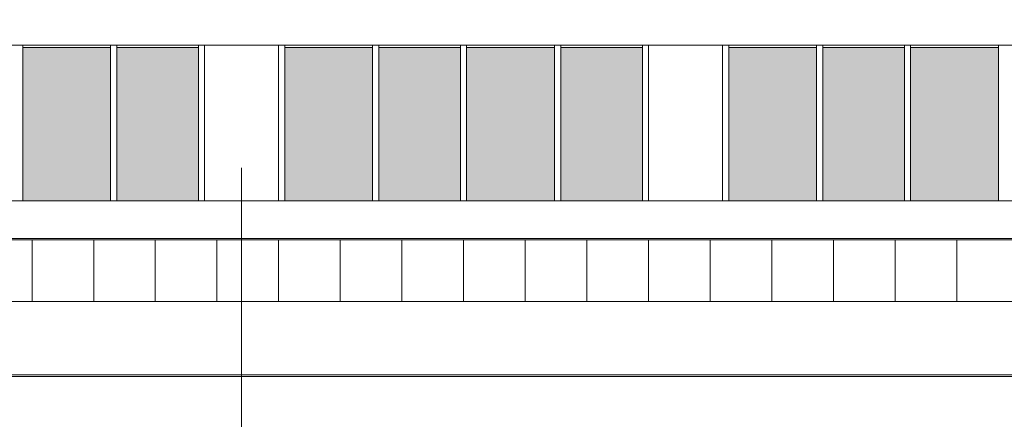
# Model space of a CAD drawing. Header units: millimetres. Extents: x -526411 to -400573, y 47353 to 130199.
# Tile 378 of 543: x -467610 to -459625, y 99690 to 102929. Entities that reach past the tile are written whole.
import ezdxf

# ---------------------------------------------------------------- set-up
doc = ezdxf.new("R2010")
doc.units = ezdxf.units.MM
for name, color, linetype, lineweight in [('01_ALGEMEEN', 7, 'Continuous', 18), ('18_BESTAANDE_CONSTRUCTIE', 7, 'Continuous', 18), ('HATCH_REACTORS', 7, 'Continuous', 18), ('m-pg-03_AI_dwg', 8, 'Continuous', 18)]:
    doc.layers.add(name, color=color, linetype=linetype, lineweight=lineweight)

# ---------------------------------------------------------------- blocks, each defined once
blk = doc.blocks.new('m-pg-03_AI_dwg_block 2132-641099-3e Verdieping - Percelen telling LI')
at = {"layer": '01_ALGEMEEN', "color": 133, "flags": 128}
blk.add_lwpolyline([(98.7, 1350.38), (1317.45, 1350.38), (1317.45, 776.56), (-133.09, 776.56)], dxfattribs=at)
blk = doc.blocks.new('m-pg-03_AI_dwg_block 2005-641148-3e Verdieping - Percelen telling LI')
blk.add_blockref('m-pg-03_AI_dwg_block 2132-641099-3e Verdieping - Percelen telling LI', (0, 0))
blk = doc.blocks.new('m-pg-03_AI_dwg_block 2-641149-3e Verdieping - Percelen telling LI')
blk.add_blockref('m-pg-03_AI_dwg_block 2005-641148-3e Verdieping - Percelen telling LI', (0, 0))
blk = doc.blocks.new('m-pg-03_AI_dwg_block 2548-641517-3e Verdieping - Percelen telling LI')
at = {"layer": '01_ALGEMEEN', "color": 133}
blk.add_open_spline([(1342.67, 683.03), (1342.67, 683.03), (-114.81, 682.91), (-114.81, 682.91)], degree=3, dxfattribs=at)
blk = doc.blocks.new('m-pg-03_AI_dwg_block 2552-641521-3e Verdieping - Percelen telling LI')
at = {"layer": '01_ALGEMEEN', "color": 213, "lineweight": 13}
blk.add_line((-149.82, 656.17), (1518.09, 656.17), dxfattribs=at)
blk = doc.blocks.new('m-pg-03_AI_dwg_block 2559-641528-3e Verdieping - Percelen telling LI')
at = {"layer": '01_ALGEMEEN', "color": 133, "flags": 128}
blk.add_lwpolyline([(-235.76, -339.14), (-202.95, -257.9), (1518.31, -953.01), (1518.31, 1015.4), (1317.45, 1015.4), (1317.45, 706), (-130.31, 706), (-507.88, -229.19)], dxfattribs=at)
blk = doc.blocks.new('m-pg-03_AI_dwg_block 2673-641642-3e Verdieping - Percelen telling LI')
at = {"layer": '01_ALGEMEEN'}
blk.add_hatch(color=10, dxfattribs=at).paths.add_polyline_path([(147.09, 719.73), (147.09, 775.62), (117.26, 775.62), (117.26, 719.73)], flags=0)
at = {"layer": '01_ALGEMEEN', "color": 133, "flags": 128}
blk.add_lwpolyline([(147.09, 719.73), (117.26, 719.73), (117.26, 775.62), (147.09, 775.62)], close=True, dxfattribs=at)
blk = doc.blocks.new('m-pg-03_AI_dwg_block 2674-641643-3e Verdieping - Percelen telling LI')
at = {"layer": '01_ALGEMEEN'}
blk.add_hatch(color=10, dxfattribs=at).paths.add_polyline_path([(-15.02, 719.73), (-15.02, 775.62), (-44.85, 775.62), (-44.85, 719.73)], flags=0)
at = {"layer": '01_ALGEMEEN', "color": 133, "flags": 128}
blk.add_lwpolyline([(-15.02, 719.73), (-44.85, 719.73), (-44.85, 775.62), (-15.02, 775.62)], close=True, dxfattribs=at)
blk = doc.blocks.new('m-pg-03_AI_dwg_block 2680-641649-3e Verdieping - Percelen telling LI')
at = {"layer": '01_ALGEMEEN'}
blk.add_hatch(color=10, dxfattribs=at).paths.add_polyline_path([(277.12, 719.73), (277.12, 775.62), (245.04, 775.62), (245.04, 719.73)], flags=0)
at = {"layer": '01_ALGEMEEN', "color": 133, "flags": 128}
blk.add_lwpolyline([(277.12, 719.73), (245.04, 719.73), (245.04, 775.62), (277.12, 775.62)], close=True, dxfattribs=at)
blk = doc.blocks.new('m-pg-03_AI_dwg_block 2681-641650-3e Verdieping - Percelen telling LI')
at = {"layer": '01_ALGEMEEN'}
blk.add_hatch(color=10, dxfattribs=at).paths.add_polyline_path([(115.01, 719.73), (115.01, 775.62), (82.92, 775.62), (82.92, 719.73)], flags=0)
at = {"layer": '01_ALGEMEEN', "color": 133, "flags": 128}
blk.add_lwpolyline([(115.01, 719.73), (82.92, 719.73), (82.92, 775.62), (115.01, 775.62)], close=True, dxfattribs=at)
blk = doc.blocks.new('m-pg-03_AI_dwg_block 2682-641651-3e Verdieping - Percelen telling LI')
at = {"layer": '01_ALGEMEEN'}
blk.add_hatch(color=10, dxfattribs=at).paths.add_polyline_path([(-47.1, 719.73), (-47.1, 775.62), (-79.19, 775.62), (-79.19, 719.73)], flags=0)
at = {"layer": '01_ALGEMEEN', "color": 133, "flags": 128}
blk.add_lwpolyline([(-47.1, 719.73), (-79.19, 719.73), (-79.19, 775.62), (-47.1, 775.62)], close=True, dxfattribs=at)
blk = doc.blocks.new('m-pg-03_AI_dwg_block 2688-641657-3e Verdieping - Percelen telling LI')
at = {"layer": '01_ALGEMEEN'}
blk.add_hatch(color=10, dxfattribs=at).paths.add_polyline_path([(242.78, 719.73), (242.78, 775.62), (212.95, 775.62), (212.95, 719.73)], flags=0)
at = {"layer": '01_ALGEMEEN', "color": 133, "flags": 128}
blk.add_lwpolyline([(242.78, 719.73), (212.95, 719.73), (212.95, 775.62), (242.78, 775.62)], close=True, dxfattribs=at)
blk = doc.blocks.new('m-pg-03_AI_dwg_block 2689-641658-3e Verdieping - Percelen telling LI')
at = {"layer": '01_ALGEMEEN'}
blk.add_hatch(color=10, dxfattribs=at).paths.add_polyline_path([(80.67, 719.73), (80.67, 775.62), (50.84, 775.62), (50.84, 719.73)], flags=0)
at = {"layer": '01_ALGEMEEN', "color": 133, "flags": 128}
blk.add_lwpolyline([(80.67, 719.73), (50.84, 719.73), (50.84, 775.62), (80.67, 775.62)], close=True, dxfattribs=at)
blk = doc.blocks.new('m-pg-03_AI_dwg_block 2696-641665-3e Verdieping - Percelen telling LI')
at = {"layer": '01_ALGEMEEN'}
blk.add_hatch(color=10, dxfattribs=at).paths.add_polyline_path([(178.62, 719.73), (210.7, 719.73), (210.7, 775.62), (178.62, 775.62)], flags=0)
at = {"layer": '01_ALGEMEEN', "color": 133, "flags": 128}
blk.add_lwpolyline([(210.7, 719.73), (178.62, 719.73), (178.62, 775.62), (210.7, 775.62)], close=True, dxfattribs=at)
blk = doc.blocks.new('m-pg-03_AI_dwg_block 2697-641666-3e Verdieping - Percelen telling LI')
at = {"layer": '01_ALGEMEEN'}
blk.add_hatch(color=10, dxfattribs=at).paths.add_polyline_path([(48.59, 719.73), (48.59, 775.62), (16.5, 775.62), (16.5, 719.73)], flags=0)
at = {"layer": '01_ALGEMEEN', "color": 133, "flags": 128}
blk.add_lwpolyline([(48.59, 719.73), (16.5, 719.73), (16.5, 775.62), (48.59, 775.62)], close=True, dxfattribs=at)
blk = doc.blocks.new('m-pg-03_AI_dwg_block 2698-641667-3e Verdieping - Percelen telling LI')
at = {"layer": '01_ALGEMEEN', "color": 133, "flags": 128}
blk.add_lwpolyline([(-229.7, -341.59), (-199.34, -266.4), (1524.84, -962.69), (1524.84, 1015.4), (1317.45, 1015.4), (1317.45, 719.73), (-139.58, 719.73), (-520.61, -224.05)], dxfattribs=at)
blk = doc.blocks.new('m-pg-03_AI_dwg_block 2700-641668-3e Verdieping - Percelen telling LI')
at = {"layer": '01_ALGEMEEN', "color": 133}
blk.add_line((14.25, 776.66), (14.25, 719.61), dxfattribs=at)
blk = doc.blocks.new('m-pg-03_AI_dwg_block 2701-641669-3e Verdieping - Percelen telling LI')
at = {"layer": '01_ALGEMEEN', "color": 133}
blk.add_line((16.5, 776.66), (16.5, 719.61), dxfattribs=at)
blk = doc.blocks.new('m-pg-03_AI_dwg_block 2702-641670-3e Verdieping - Percelen telling LI')
at = {"layer": '01_ALGEMEEN', "color": 133}
blk.add_line((-12.77, 776.66), (-12.77, 719.61), dxfattribs=at)
blk = doc.blocks.new('m-pg-03_AI_dwg_block 2703-641671-3e Verdieping - Percelen telling LI')
at = {"layer": '01_ALGEMEEN', "color": 133}
blk.add_line((-15.02, 776.66), (-15.02, 719.61), dxfattribs=at)
blk = doc.blocks.new('m-pg-03_AI_dwg_block 2699-641672-3e Verdieping - Percelen telling LI')
for name in ['m-pg-03_AI_dwg_block 2703-641671-3e Verdieping - Percelen telling LI', 'm-pg-03_AI_dwg_block 2702-641670-3e Verdieping - Percelen telling LI', 'm-pg-03_AI_dwg_block 2700-641668-3e Verdieping - Percelen telling LI', 'm-pg-03_AI_dwg_block 2701-641669-3e Verdieping - Percelen telling LI']:
    blk.add_blockref(name, (0, 0))
blk = doc.blocks.new('m-pg-03_AI_dwg_block 2705-641673-3e Verdieping - Percelen telling LI')
at = {"layer": '01_ALGEMEEN', "color": 133}
blk.add_line((176.36, 776.66), (176.36, 719.61), dxfattribs=at)
blk = doc.blocks.new('m-pg-03_AI_dwg_block 2706-641674-3e Verdieping - Percelen telling LI')
at = {"layer": '01_ALGEMEEN', "color": 133}
blk.add_line((178.62, 776.66), (178.62, 719.61), dxfattribs=at)
blk = doc.blocks.new('m-pg-03_AI_dwg_block 2707-641675-3e Verdieping - Percelen telling LI')
at = {"layer": '01_ALGEMEEN', "color": 133}
blk.add_line((149.35, 776.66), (149.35, 719.61), dxfattribs=at)
blk = doc.blocks.new('m-pg-03_AI_dwg_block 2708-641676-3e Verdieping - Percelen telling LI')
at = {"layer": '01_ALGEMEEN', "color": 133}
blk.add_line((147.09, 776.66), (147.09, 719.61), dxfattribs=at)
blk = doc.blocks.new('m-pg-03_AI_dwg_block 2704-641677-3e Verdieping - Percelen telling LI')
for name in ['m-pg-03_AI_dwg_block 2708-641676-3e Verdieping - Percelen telling LI', 'm-pg-03_AI_dwg_block 2707-641675-3e Verdieping - Percelen telling LI', 'm-pg-03_AI_dwg_block 2705-641673-3e Verdieping - Percelen telling LI', 'm-pg-03_AI_dwg_block 2706-641674-3e Verdieping - Percelen telling LI']:
    blk.add_blockref(name, (0, 0))
blk = doc.blocks.new('m-pg-03_AI_dwg_block 2780-641749-3e Verdieping - Percelen telling LI')
at = {"layer": '01_ALGEMEEN', "color": 133}
blk.add_line((242.78, 719.73), (242.78, 776.58), dxfattribs=at)
blk = doc.blocks.new('m-pg-03_AI_dwg_block 2781-641750-3e Verdieping - Percelen telling LI')
at = {"layer": '01_ALGEMEEN', "color": 133}
blk.add_line((245.04, 719.73), (245.04, 776.58), dxfattribs=at)
blk = doc.blocks.new('m-pg-03_AI_dwg_block 2782-641751-3e Verdieping - Percelen telling LI')
at = {"layer": '01_ALGEMEEN', "color": 133}
blk.add_line((210.7, 719.67), (210.7, 776.52), dxfattribs=at)
blk = doc.blocks.new('m-pg-03_AI_dwg_block 2783-641752-3e Verdieping - Percelen telling LI')
at = {"layer": '01_ALGEMEEN', "color": 133}
blk.add_line((212.95, 719.67), (212.95, 776.52), dxfattribs=at)
blk = doc.blocks.new('m-pg-03_AI_dwg_block 2784-641753-3e Verdieping - Percelen telling LI')
at = {"layer": '01_ALGEMEEN', "color": 133}
blk.add_line((277.12, 719.67), (277.12, 776.52), dxfattribs=at)
blk = doc.blocks.new('m-pg-03_AI_dwg_block 2786-641755-3e Verdieping - Percelen telling LI')
at = {"layer": '01_ALGEMEEN', "color": 133}
blk.add_line((80.67, 719.73), (80.67, 776.58), dxfattribs=at)
blk = doc.blocks.new('m-pg-03_AI_dwg_block 2787-641756-3e Verdieping - Percelen telling LI')
at = {"layer": '01_ALGEMEEN', "color": 133}
blk.add_line((82.92, 719.73), (82.92, 776.58), dxfattribs=at)
blk = doc.blocks.new('m-pg-03_AI_dwg_block 2788-641757-3e Verdieping - Percelen telling LI')
at = {"layer": '01_ALGEMEEN', "color": 133}
blk.add_line((48.59, 719.67), (48.59, 776.52), dxfattribs=at)
blk = doc.blocks.new('m-pg-03_AI_dwg_block 2789-641758-3e Verdieping - Percelen telling LI')
at = {"layer": '01_ALGEMEEN', "color": 133}
blk.add_line((50.84, 719.67), (50.84, 776.52), dxfattribs=at)
blk = doc.blocks.new('m-pg-03_AI_dwg_block 2790-641759-3e Verdieping - Percelen telling LI')
at = {"layer": '01_ALGEMEEN', "color": 133}
blk.add_line((115.01, 719.67), (115.01, 776.52), dxfattribs=at)
blk = doc.blocks.new('m-pg-03_AI_dwg_block 2791-641760-3e Verdieping - Percelen telling LI')
at = {"layer": '01_ALGEMEEN', "color": 133}
blk.add_line((117.26, 719.67), (117.26, 776.52), dxfattribs=at)
blk = doc.blocks.new('m-pg-03_AI_dwg_block 2793-641762-3e Verdieping - Percelen telling LI')
at = {"layer": '01_ALGEMEEN', "color": 133}
blk.add_line((-79.19, 719.73), (-79.19, 776.58), dxfattribs=at)
blk = doc.blocks.new('m-pg-03_AI_dwg_block 2795-641764-3e Verdieping - Percelen telling LI')
at = {"layer": '01_ALGEMEEN', "color": 133}
blk.add_line((-47.1, 719.67), (-47.1, 776.52), dxfattribs=at)
blk = doc.blocks.new('m-pg-03_AI_dwg_block 2796-641765-3e Verdieping - Percelen telling LI')
at = {"layer": '01_ALGEMEEN', "color": 133}
blk.add_line((-44.85, 719.67), (-44.85, 776.52), dxfattribs=at)
blk = doc.blocks.new('m-pg-03_AI_dwg_block 2931-641899-3e Verdieping - Percelen telling LI')
at = {"layer": '01_ALGEMEEN', "color": 9, "lineweight": 9, "flags": 128}
blk.add_lwpolyline([(284.44, 705.55), (261.92, 705.55), (261.92, 683.03), (284.44, 683.03)], close=True, dxfattribs=at)
blk = doc.blocks.new('m-pg-03_AI_dwg_block 2930-641900-3e Verdieping - Percelen telling LI')
blk.add_blockref('m-pg-03_AI_dwg_block 2931-641899-3e Verdieping - Percelen telling LI', (0, 0))
blk = doc.blocks.new('m-pg-03_AI_dwg_block 2933-641901-3e Verdieping - Percelen telling LI')
at = {"layer": '01_ALGEMEEN', "color": 9, "lineweight": 9, "flags": 128}
blk.add_lwpolyline([(261.92, 705.55), (239.41, 705.55), (239.41, 683.03), (261.92, 683.03)], close=True, dxfattribs=at)
blk = doc.blocks.new('m-pg-03_AI_dwg_block 2932-641902-3e Verdieping - Percelen telling LI')
blk.add_blockref('m-pg-03_AI_dwg_block 2933-641901-3e Verdieping - Percelen telling LI', (0, 0))
blk = doc.blocks.new('m-pg-03_AI_dwg_block 2935-641903-3e Verdieping - Percelen telling LI')
at = {"layer": '01_ALGEMEEN', "color": 9, "lineweight": 9, "flags": 128}
blk.add_lwpolyline([(239.41, 705.55), (216.89, 705.55), (216.89, 683.03), (239.41, 683.03)], close=True, dxfattribs=at)
blk = doc.blocks.new('m-pg-03_AI_dwg_block 2934-641904-3e Verdieping - Percelen telling LI')
blk.add_blockref('m-pg-03_AI_dwg_block 2935-641903-3e Verdieping - Percelen telling LI', (0, 0))
blk = doc.blocks.new('m-pg-03_AI_dwg_block 2937-641905-3e Verdieping - Percelen telling LI')
at = {"layer": '01_ALGEMEEN', "color": 9, "lineweight": 9, "flags": 128}
blk.add_lwpolyline([(216.89, 705.55), (194.38, 705.55), (194.38, 683.03), (216.89, 683.03)], close=True, dxfattribs=at)
blk = doc.blocks.new('m-pg-03_AI_dwg_block 2936-641906-3e Verdieping - Percelen telling LI')
blk.add_blockref('m-pg-03_AI_dwg_block 2937-641905-3e Verdieping - Percelen telling LI', (0, 0))
blk = doc.blocks.new('m-pg-03_AI_dwg_block 2939-641907-3e Verdieping - Percelen telling LI')
at = {"layer": '01_ALGEMEEN', "color": 9, "lineweight": 9, "flags": 128}
blk.add_lwpolyline([(194.38, 705.55), (171.86, 705.55), (171.86, 683.03), (194.38, 683.03)], close=True, dxfattribs=at)
blk = doc.blocks.new('m-pg-03_AI_dwg_block 2938-641908-3e Verdieping - Percelen telling LI')
blk.add_blockref('m-pg-03_AI_dwg_block 2939-641907-3e Verdieping - Percelen telling LI', (0, 0))
blk = doc.blocks.new('m-pg-03_AI_dwg_block 2941-641909-3e Verdieping - Percelen telling LI')
at = {"layer": '01_ALGEMEEN', "color": 9, "lineweight": 9, "flags": 128}
blk.add_lwpolyline([(171.86, 705.55), (149.35, 705.55), (149.35, 683.03), (171.86, 683.03)], close=True, dxfattribs=at)
blk = doc.blocks.new('m-pg-03_AI_dwg_block 2940-641910-3e Verdieping - Percelen telling LI')
blk.add_blockref('m-pg-03_AI_dwg_block 2941-641909-3e Verdieping - Percelen telling LI', (0, 0))
blk = doc.blocks.new('m-pg-03_AI_dwg_block 2943-641911-3e Verdieping - Percelen telling LI')
at = {"layer": '01_ALGEMEEN', "color": 9, "lineweight": 9, "flags": 128}
blk.add_lwpolyline([(149.35, 705.55), (126.83, 705.55), (126.83, 683.03), (149.35, 683.03)], close=True, dxfattribs=at)
blk = doc.blocks.new('m-pg-03_AI_dwg_block 2942-641912-3e Verdieping - Percelen telling LI')
blk.add_blockref('m-pg-03_AI_dwg_block 2943-641911-3e Verdieping - Percelen telling LI', (0, 0))
blk = doc.blocks.new('m-pg-03_AI_dwg_block 2945-641913-3e Verdieping - Percelen telling LI')
at = {"layer": '01_ALGEMEEN', "color": 9, "lineweight": 9, "flags": 128}
blk.add_lwpolyline([(126.83, 705.55), (104.31, 705.55), (104.31, 683.03), (126.83, 683.03)], close=True, dxfattribs=at)
blk = doc.blocks.new('m-pg-03_AI_dwg_block 2944-641914-3e Verdieping - Percelen telling LI')
blk.add_blockref('m-pg-03_AI_dwg_block 2945-641913-3e Verdieping - Percelen telling LI', (0, 0))
blk = doc.blocks.new('m-pg-03_AI_dwg_block 2947-641915-3e Verdieping - Percelen telling LI')
at = {"layer": '01_ALGEMEEN', "color": 9, "lineweight": 9, "flags": 128}
blk.add_lwpolyline([(104.31, 705.55), (81.8, 705.55), (81.8, 683.03), (104.31, 683.03)], close=True, dxfattribs=at)
blk = doc.blocks.new('m-pg-03_AI_dwg_block 2946-641916-3e Verdieping - Percelen telling LI')
blk.add_blockref('m-pg-03_AI_dwg_block 2947-641915-3e Verdieping - Percelen telling LI', (0, 0))
blk = doc.blocks.new('m-pg-03_AI_dwg_block 2949-641917-3e Verdieping - Percelen telling LI')
at = {"layer": '01_ALGEMEEN', "color": 9, "lineweight": 9, "flags": 128}
blk.add_lwpolyline([(81.8, 705.55), (59.28, 705.55), (59.28, 683.03), (81.8, 683.03)], close=True, dxfattribs=at)
blk = doc.blocks.new('m-pg-03_AI_dwg_block 2948-641918-3e Verdieping - Percelen telling LI')
blk.add_blockref('m-pg-03_AI_dwg_block 2949-641917-3e Verdieping - Percelen telling LI', (0, 0))
blk = doc.blocks.new('m-pg-03_AI_dwg_block 2951-641919-3e Verdieping - Percelen telling LI')
at = {"layer": '01_ALGEMEEN', "color": 9, "lineweight": 9, "flags": 128}
blk.add_lwpolyline([(59.28, 705.55), (36.77, 705.55), (36.77, 683.03), (59.28, 683.03)], close=True, dxfattribs=at)
blk = doc.blocks.new('m-pg-03_AI_dwg_block 2950-641920-3e Verdieping - Percelen telling LI')
blk.add_blockref('m-pg-03_AI_dwg_block 2951-641919-3e Verdieping - Percelen telling LI', (0, 0))
blk = doc.blocks.new('m-pg-03_AI_dwg_block 2953-641921-3e Verdieping - Percelen telling LI')
at = {"layer": '01_ALGEMEEN', "color": 9, "lineweight": 9, "flags": 128}
blk.add_lwpolyline([(36.77, 705.55), (14.25, 705.55), (14.25, 683.03), (36.77, 683.03)], close=True, dxfattribs=at)
blk = doc.blocks.new('m-pg-03_AI_dwg_block 2952-641922-3e Verdieping - Percelen telling LI')
blk.add_blockref('m-pg-03_AI_dwg_block 2953-641921-3e Verdieping - Percelen telling LI', (0, 0))
blk = doc.blocks.new('m-pg-03_AI_dwg_block 2955-641923-3e Verdieping - Percelen telling LI')
at = {"layer": '01_ALGEMEEN', "color": 9, "lineweight": 9, "flags": 128}
blk.add_lwpolyline([(14.25, 705.55), (-8.26, 705.55), (-8.26, 683.03), (14.25, 683.03)], close=True, dxfattribs=at)
blk = doc.blocks.new('m-pg-03_AI_dwg_block 2954-641924-3e Verdieping - Percelen telling LI')
blk.add_blockref('m-pg-03_AI_dwg_block 2955-641923-3e Verdieping - Percelen telling LI', (0, 0))
blk = doc.blocks.new('m-pg-03_AI_dwg_block 2957-641925-3e Verdieping - Percelen telling LI')
at = {"layer": '01_ALGEMEEN', "color": 9, "lineweight": 9, "flags": 128}
blk.add_lwpolyline([(-8.26, 705.55), (-30.78, 705.55), (-30.78, 683.03), (-8.26, 683.03)], close=True, dxfattribs=at)
blk = doc.blocks.new('m-pg-03_AI_dwg_block 2956-641926-3e Verdieping - Percelen telling LI')
blk.add_blockref('m-pg-03_AI_dwg_block 2957-641925-3e Verdieping - Percelen telling LI', (0, 0))
blk = doc.blocks.new('m-pg-03_AI_dwg_block 2959-641927-3e Verdieping - Percelen telling LI')
at = {"layer": '01_ALGEMEEN', "color": 9, "lineweight": 9, "flags": 128}
blk.add_lwpolyline([(-30.78, 705.55), (-53.29, 705.55), (-53.29, 683.03), (-30.78, 683.03)], close=True, dxfattribs=at)
blk = doc.blocks.new('m-pg-03_AI_dwg_block 2958-641928-3e Verdieping - Percelen telling LI')
blk.add_blockref('m-pg-03_AI_dwg_block 2959-641927-3e Verdieping - Percelen telling LI', (0, 0))
blk = doc.blocks.new('m-pg-03_AI_dwg_block 2961-641929-3e Verdieping - Percelen telling LI')
at = {"layer": '01_ALGEMEEN', "color": 9, "lineweight": 9, "flags": 128}
blk.add_lwpolyline([(-53.29, 705.55), (-75.81, 705.55), (-75.81, 683.03), (-53.29, 683.03)], close=True, dxfattribs=at)
blk = doc.blocks.new('m-pg-03_AI_dwg_block 2960-641930-3e Verdieping - Percelen telling LI')
blk.add_blockref('m-pg-03_AI_dwg_block 2961-641929-3e Verdieping - Percelen telling LI', (0, 0))
blk = doc.blocks.new('m-pg-03_AI_dwg_block 2963-641931-3e Verdieping - Percelen telling LI')
at = {"layer": '01_ALGEMEEN', "color": 9, "lineweight": 9, "flags": 128}
blk.add_lwpolyline([(-75.81, 705.55), (-98.33, 705.55), (-98.33, 683.03), (-75.81, 683.03)], close=True, dxfattribs=at)
blk = doc.blocks.new('m-pg-03_AI_dwg_block 2962-641932-3e Verdieping - Percelen telling LI')
blk.add_blockref('m-pg-03_AI_dwg_block 2963-641931-3e Verdieping - Percelen telling LI', (0, 0))
blk = doc.blocks.new('m-pg-03_AI_dwg_block 4643-643611-3e Verdieping - Percelen telling LI')
at = {"layer": '18_BESTAANDE_CONSTRUCTIE', "color": 9, "lineweight": 9}
blk.add_line((0.75, -1676.27), (0.75, 731.74), dxfattribs=at)
blk = doc.blocks.new('m-pg-03_AI_dwg_block 4644-643612-3e Verdieping - Percelen telling LI')
at = {"layer": '18_BESTAANDE_CONSTRUCTIE', "color": 9, "lineweight": 9}
blk.add_line((-285.22, 655.58), (1783.88, 655.58), dxfattribs=at)
blk = doc.blocks.new('m-pg-03_AI_dwg_block 4640-643795-3e Verdieping - Percelen telling LI')
for name in ['m-pg-03_AI_dwg_block 4643-643611-3e Verdieping - Percelen telling LI', 'm-pg-03_AI_dwg_block 4644-643612-3e Verdieping - Percelen telling LI']:
    blk.add_blockref(name, (0, 0))
blk = doc.blocks.new('m-pg-03_AI_dwg_block 7551-646520-3e Verdieping - Percelen telling LI')
at = {"layer": 'HATCH_REACTORS', "color": 133, "flags": 128}
blk.add_lwpolyline([(1015.34, -655.05), (985.36, -737.77), (1518.31, -953.01), (1518.31, 717.03), (1518.31, 1014.01), (1342.67, 1014.01), (1342.67, 683.03), (-114.81, 683.03), (-476.64, -212.66), (-225.6, -314.01), (-202.95, -257.9), (985.36, -737.77)], dxfattribs=at)
blk = doc.blocks.new('m-pg-03_AI_dwg_block 7589-646558-3e Verdieping - Percelen telling LI')
at = {"layer": 'HATCH_REACTORS', "color": 133, "flags": 128}
blk.add_lwpolyline([(147.09, 719.73), (117.26, 719.73), (117.26, 775.62), (147.09, 775.62)], close=True, dxfattribs=at)
blk = doc.blocks.new('m-pg-03_AI_dwg_block 7590-646559-3e Verdieping - Percelen telling LI')
at = {"layer": 'HATCH_REACTORS', "color": 133, "flags": 128}
blk.add_lwpolyline([(-15.02, 719.73), (-44.85, 719.73), (-44.85, 775.62), (-15.02, 775.62)], close=True, dxfattribs=at)
blk = doc.blocks.new('m-pg-03_AI_dwg_block 7596-646565-3e Verdieping - Percelen telling LI')
at = {"layer": 'HATCH_REACTORS', "color": 133, "flags": 128}
blk.add_lwpolyline([(277.12, 719.73), (245.04, 719.73), (245.04, 775.62), (277.12, 775.62)], close=True, dxfattribs=at)
blk = doc.blocks.new('m-pg-03_AI_dwg_block 7597-646566-3e Verdieping - Percelen telling LI')
at = {"layer": 'HATCH_REACTORS', "color": 133, "flags": 128}
blk.add_lwpolyline([(115.01, 719.73), (82.92, 719.73), (82.92, 775.62), (115.01, 775.62)], close=True, dxfattribs=at)
blk = doc.blocks.new('m-pg-03_AI_dwg_block 7598-646567-3e Verdieping - Percelen telling LI')
at = {"layer": 'HATCH_REACTORS', "color": 133, "flags": 128}
blk.add_lwpolyline([(-47.1, 719.73), (-79.19, 719.73), (-79.19, 775.62), (-47.1, 775.62)], close=True, dxfattribs=at)
blk = doc.blocks.new('m-pg-03_AI_dwg_block 7604-646573-3e Verdieping - Percelen telling LI')
at = {"layer": 'HATCH_REACTORS', "color": 133, "flags": 128}
blk.add_lwpolyline([(242.78, 719.73), (212.95, 719.73), (212.95, 775.62), (242.78, 775.62)], close=True, dxfattribs=at)
blk = doc.blocks.new('m-pg-03_AI_dwg_block 7605-646574-3e Verdieping - Percelen telling LI')
at = {"layer": 'HATCH_REACTORS', "color": 133, "flags": 128}
blk.add_lwpolyline([(80.67, 719.73), (50.84, 719.73), (50.84, 775.62), (80.67, 775.62)], close=True, dxfattribs=at)
blk = doc.blocks.new('m-pg-03_AI_dwg_block 7612-646581-3e Verdieping - Percelen telling LI')
at = {"layer": 'HATCH_REACTORS', "color": 133, "flags": 128}
blk.add_lwpolyline([(210.7, 719.73), (178.62, 719.73), (178.62, 775.62), (210.7, 775.62)], close=True, dxfattribs=at)
blk = doc.blocks.new('m-pg-03_AI_dwg_block 7613-646582-3e Verdieping - Percelen telling LI')
at = {"layer": 'HATCH_REACTORS', "color": 133, "flags": 128}
blk.add_lwpolyline([(48.59, 719.73), (16.5, 719.73), (16.5, 775.62), (48.59, 775.62)], close=True, dxfattribs=at)
blk = doc.blocks.new('m-pg-03_AI_dwg-638970-3e Verdieping - Percelen telling LI')
for name in ['m-pg-03_AI_dwg_block 2-641149-3e Verdieping - Percelen telling LI', 'm-pg-03_AI_dwg_block 4640-643795-3e Verdieping - Percelen telling LI', 'm-pg-03_AI_dwg_block 2698-641667-3e Verdieping - Percelen telling LI', 'm-pg-03_AI_dwg_block 2559-641528-3e Verdieping - Percelen telling LI', 'm-pg-03_AI_dwg_block 2548-641517-3e Verdieping - Percelen telling LI', 'm-pg-03_AI_dwg_block 7551-646520-3e Verdieping - Percelen telling LI', 'm-pg-03_AI_dwg_block 2793-641762-3e Verdieping - Percelen telling LI', 'm-pg-03_AI_dwg_block 2682-641651-3e Verdieping - Percelen telling LI', 'm-pg-03_AI_dwg_block 7598-646567-3e Verdieping - Percelen telling LI', 'm-pg-03_AI_dwg_block 2795-641764-3e Verdieping - Percelen telling LI', 'm-pg-03_AI_dwg_block 2796-641765-3e Verdieping - Percelen telling LI', 'm-pg-03_AI_dwg_block 2674-641643-3e Verdieping - Percelen telling LI', 'm-pg-03_AI_dwg_block 7590-646559-3e Verdieping - Percelen telling LI', 'm-pg-03_AI_dwg_block 2699-641672-3e Verdieping - Percelen telling LI', 'm-pg-03_AI_dwg_block 2697-641666-3e Verdieping - Percelen telling LI', 'm-pg-03_AI_dwg_block 7613-646582-3e Verdieping - Percelen telling LI', 'm-pg-03_AI_dwg_block 2788-641757-3e Verdieping - Percelen telling LI', 'm-pg-03_AI_dwg_block 2789-641758-3e Verdieping - Percelen telling LI', 'm-pg-03_AI_dwg_block 2689-641658-3e Verdieping - Percelen telling LI', 'm-pg-03_AI_dwg_block 7605-646574-3e Verdieping - Percelen telling LI', 'm-pg-03_AI_dwg_block 2786-641755-3e Verdieping - Percelen telling LI', 'm-pg-03_AI_dwg_block 2787-641756-3e Verdieping - Percelen telling LI', 'm-pg-03_AI_dwg_block 2681-641650-3e Verdieping - Percelen telling LI', 'm-pg-03_AI_dwg_block 7597-646566-3e Verdieping - Percelen telling LI', 'm-pg-03_AI_dwg_block 2790-641759-3e Verdieping - Percelen telling LI', 'm-pg-03_AI_dwg_block 2791-641760-3e Verdieping - Percelen telling LI', 'm-pg-03_AI_dwg_block 2673-641642-3e Verdieping - Percelen telling LI', 'm-pg-03_AI_dwg_block 7589-646558-3e Verdieping - Percelen telling LI', 'm-pg-03_AI_dwg_block 2704-641677-3e Verdieping - Percelen telling LI', 'm-pg-03_AI_dwg_block 2696-641665-3e Verdieping - Percelen telling LI', 'm-pg-03_AI_dwg_block 7612-646581-3e Verdieping - Percelen telling LI', 'm-pg-03_AI_dwg_block 2782-641751-3e Verdieping - Percelen telling LI', 'm-pg-03_AI_dwg_block 2783-641752-3e Verdieping - Percelen telling LI', 'm-pg-03_AI_dwg_block 2688-641657-3e Verdieping - Percelen telling LI', 'm-pg-03_AI_dwg_block 7604-646573-3e Verdieping - Percelen telling LI', 'm-pg-03_AI_dwg_block 2780-641749-3e Verdieping - Percelen telling LI', 'm-pg-03_AI_dwg_block 2781-641750-3e Verdieping - Percelen telling LI', 'm-pg-03_AI_dwg_block 2680-641649-3e Verdieping - Percelen telling LI', 'm-pg-03_AI_dwg_block 7596-646565-3e Verdieping - Percelen telling LI', 'm-pg-03_AI_dwg_block 2784-641753-3e Verdieping - Percelen telling LI', 'm-pg-03_AI_dwg_block 2962-641932-3e Verdieping - Percelen telling LI', 'm-pg-03_AI_dwg_block 2960-641930-3e Verdieping - Percelen telling LI', 'm-pg-03_AI_dwg_block 2958-641928-3e Verdieping - Percelen telling LI', 'm-pg-03_AI_dwg_block 2956-641926-3e Verdieping - Percelen telling LI', 'm-pg-03_AI_dwg_block 2954-641924-3e Verdieping - Percelen telling LI', 'm-pg-03_AI_dwg_block 2952-641922-3e Verdieping - Percelen telling LI', 'm-pg-03_AI_dwg_block 2950-641920-3e Verdieping - Percelen telling LI', 'm-pg-03_AI_dwg_block 2948-641918-3e Verdieping - Percelen telling LI', 'm-pg-03_AI_dwg_block 2946-641916-3e Verdieping - Percelen telling LI', 'm-pg-03_AI_dwg_block 2944-641914-3e Verdieping - Percelen telling LI', 'm-pg-03_AI_dwg_block 2942-641912-3e Verdieping - Percelen telling LI', 'm-pg-03_AI_dwg_block 2940-641910-3e Verdieping - Percelen telling LI', 'm-pg-03_AI_dwg_block 2938-641908-3e Verdieping - Percelen telling LI', 'm-pg-03_AI_dwg_block 2936-641906-3e Verdieping - Percelen telling LI', 'm-pg-03_AI_dwg_block 2934-641904-3e Verdieping - Percelen telling LI', 'm-pg-03_AI_dwg_block 2932-641902-3e Verdieping - Percelen telling LI', 'm-pg-03_AI_dwg_block 2930-641900-3e Verdieping - Percelen telling LI', 'm-pg-03_AI_dwg_block 2552-641521-3e Verdieping - Percelen telling LI']:
    blk.add_blockref(name, (0, 0))

msp = doc.modelspace()

# ---------------------------------------------------------------- block references
at = {"layer": 'm-pg-03_AI_dwg', "color": 133, "xscale": 22.2068924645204, "yscale": 22.2068924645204, "zscale": 22.2068924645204}
msp.add_blockref('m-pg-03_AI_dwg-638970-3e Verdieping - Percelen telling LI', (-465826.5, 85478), dxfattribs=at)

doc.saveas('drawing.dxf')
